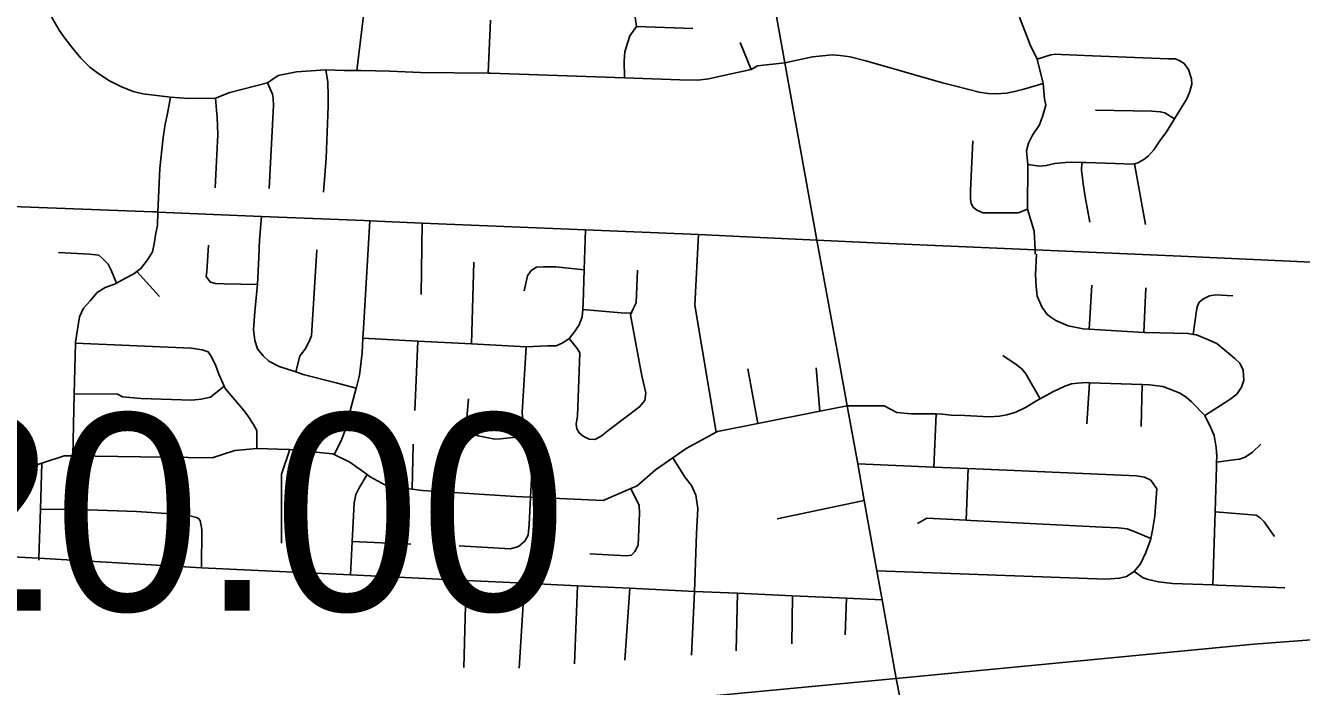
# Model space of a CAD drawing. Extents: x 1729596 to 1934326, y 644115 to 911751.
# Drawn here: x 1805430 to 1812555, y 769191 to 772881 of the extents above; entities that cross this region are included whole.
import ezdxf

# ---------------------------------------------------------------- set-up
doc = ezdxf.new("R2010")
doc.units = 0
for name, color, linetype in [('Default', 7, 'Continuous'), ('GM_X_City_Street', 7, 'Continuous'), ('GM_X_Interstate_Route', 7, 'Continuous')]:
    doc.layers.add(name, color=color, linetype=linetype)

msp = doc.modelspace()

# ---------------------------------------------------------------- linework, layer by layer
at = {"layer": 'GM_X_City_Street'}
for points in [[(1807279.5, 772629.4), (1807316.7, 772935.6), (1807310, 773302.9), (1807318.6, 773465.8), (1807319.4, 773479.6), (1807328.4, 773575.9), (1807356.8, 773602.9), (1807366.1, 773794.5), (1807407.9, 773945.1), (1807445.2, 774061), (1807501.7, 774173.2), (1807564.1, 774285.7), (1807626.1, 774384.3), (1807658.6, 774428.4), (1807697.5, 774481), (1807771.9, 774563.2), (1807846.5, 774646.1), (1807882.5, 774686.1), (1807998.3, 774815.7), (1808057.5, 774877.7), (1808263.7, 775093.8)], [(1808774.8, 772588.2), (1808773.5, 772683.3), (1808777.5, 772734.1), (1808791.1, 772781.4), (1808805.6, 772822.3), (1808842.4, 772874.5), (1808802.1, 773147.7), (1808778.3, 773265.4), (1808679.8, 773665.6), (1808657.6, 773756), (1808632.5, 773847), (1808599, 773921.5), (1808582, 773946.2), (1808551.5, 773990.9), (1808482.2, 774078), (1808407.9, 774152.4), (1808390.9, 774169.3), (1808076.5, 774438), (1808034.2, 774474.1), (1807846.5, 774646.1)], [(1810407.6, 768648.5), (1810291.8, 769235.8), (1810213.2, 769673.6), (1810183.8, 769836.9), (1810113.5, 770228.9), (1810077.7, 770433.1), (1810018.6, 770757.5), (1809966.7, 771046.8), (1809849, 771681.5), (1809670.1, 772673.1), (1809518.9, 773511.2)], [(1805576.1, 772929.1), (1805619.1, 772855.4), (1805649.9, 772810), (1805695.3, 772753.1), (1805740.2, 772698.3), (1805790.2, 772648.2), (1805833.7, 772613.9), (1805900.3, 772571.7), (1805963.6, 772540.2), (1806032, 772511.9), (1806086, 772498.6), (1806240.1, 772480.8), (1806340.3, 772474), (1806491.2, 772475.1), (1806570.4, 772507.6), (1806781.3, 772561.5), (1806841.3, 772601.1), (1806944.2, 772622), (1807107.5, 772632.9), (1807208.8, 772630), (1807279.5, 772629.4), (1807304.1, 772629.2), (1807464.1, 772625.3), (1807635.4, 772618.4), (1808014, 772615.2), (1808026.1, 772615.1), (1808774.8, 772588.2), (1809083.4, 772577), (1809184.1, 772575.6), (1809245.1, 772584), (1809327.6, 772601.1), (1809482.5, 772636.1), (1809517.4, 772656.4), (1809670.1, 772673.1), (1809824.2, 772705.4), (1809881.1, 772712.4), (1809934, 772716.8), (1809979.6, 772712.8), (1810034.8, 772706.2), (1810122, 772682.9), (1810550.1, 772560), (1810624, 772542.5), (1810696.9, 772523), (1810754.4, 772508.5), (1810805.7, 772501.2), (1810850.4, 772500.2), (1810907.2, 772503.3), (1810952.5, 772512), (1811005.1, 772526.1), (1811112.4, 772557.1)], [(1811068.3, 771604.7), (1811067.1, 771628.6), (1811062, 771731.8), (1811025.2, 771854.9), (1811027.3, 772104.8), (1811020.1, 772181.2), (1811030, 772223.6), (1811053.7, 772267.8), (1811091.6, 772326.8), (1811109.8, 772379.3), (1811126.6, 772435.8), (1811119.3, 772471.6), (1811112.4, 772557.1), (1811078.9, 772692.2), (1811039.1, 772772.7), (1810981.1, 772928.2)], [(1808014, 772615.2), (1808026.6, 772909.7)], [(1808842.4, 772874.5), (1809155.6, 772863.7)], [(1809482.5, 772636.1), (1809419.8, 772786.7)], [(1811078.9, 772692.2), (1811155.6, 772717.4), (1811183.1, 772721.5), (1811213.2, 772719.5), (1811387.3, 772711.9), (1811812.2, 772694.7), (1811851.2, 772695), (1811875.8, 772682.7), (1811899.2, 772668.4), (1811924.5, 772635.5)], [(1807093.8, 771950.2), (1807108.6, 772139.7), (1807120.1, 772430.9), (1807120.7, 772486.6), (1807117.8, 772564.9), (1807107.5, 772632.9)], [(1811027.3, 772104.8), (1811092.1, 772095.6), (1811129.3, 772099), (1811177.8, 772110.5), (1811237.7, 772116.3), (1811270.9, 772118), (1811328, 772116.3), (1811351.7, 772115.6), (1811514.1, 772109.8), (1811613.4, 772107.2), (1811622.4, 772109.2), (1811641, 772113.2), (1811674.5, 772133.4), (1811700.1, 772152.3), (1811730.5, 772187.4), (1811764.8, 772236.8), (1811801.1, 772286.3), (1811845.6, 772359.3), (1811914.2, 772472.1), (1811931.3, 772513), (1811941.7, 772553.3), (1811940.6, 772582.7), (1811924.5, 772635.5)], [(1806790.9, 771970.1), (1806815.2, 772434.3), (1806813.8, 772474.4), (1806809.4, 772497.2), (1806781.3, 772561.5)], [(1805695.3, 770477.6), (1805703, 770824.7), (1805709.2, 771106.6), (1805709.3, 771112.3), (1805731.9, 771254.4), (1805754.5, 771303.6), (1805792.2, 771344.2), (1805831.2, 771390.4), (1805875.8, 771417.8), (1805932.7, 771439.4), (1805938.1, 771442.3), (1805989.2, 771469.9), (1806035.6, 771494.2), (1806052.4, 771507.1), (1806074.5, 771523.9), (1806110.8, 771573.3), (1806138.8, 771616.4), (1806149.5, 771661.5), (1806158.1, 771721.6), (1806166.7, 771764.9), (1806170, 771839.5), (1806180.8, 772082.3), (1806191.3, 772187.1), (1806199.6, 772255.9), (1806210.1, 772330.4), (1806223.6, 772389.1), (1806240.1, 772480.8)], [(1806489, 771975.3), (1806503.8, 772272.1), (1806501.1, 772369.9), (1806497.7, 772408.3), (1806491.2, 772475.1)], [(1811405.2, 772408), (1811718.7, 772402), (1811766.3, 772398.9), (1811791.2, 772392.4), (1811845.6, 772359.3)], [(1811025.2, 771854.9), (1810972.3, 771834.9), (1810775.3, 771834.2), (1810742.2, 771849.1), (1810721.9, 771867.1), (1810711.4, 771887.3), (1810707.1, 771911.9), (1810706.2, 771958.9), (1810719.8, 772237.3)], [(1811373.5, 771782.2), (1811347.4, 771923.5), (1811335.4, 771996.6), (1811330.7, 772045.7), (1811326.4, 772070.4), (1811328, 772116.3)], [(1811684.8, 771770.4), (1811622.4, 772109.2)], [(1803739.8, 771931), (1806141.4, 771840.7), (1806162.7, 771839.8)], [(1806162.7, 771839.8), (1806170, 771839.5), (1806748, 771815.4), (1807321.4, 771791.6)], [(1807276.6, 770856.7), (1807164.7, 770885.7), (1806979.9, 770933.3), (1806939.9, 770946.5), (1806847, 770977.3), (1806789.8, 771007.1), (1806756.6, 771036.1), (1806725.8, 771075.2), (1806711.2, 771121.7), (1806703, 771184.1), (1806710, 771282.1), (1806724.1, 771418), (1806725.1, 771435.5), (1806733.3, 771588.1), (1806736.2, 771682.2), (1806748, 771815.4)], [(1807154.4, 770485.6), (1807192.9, 770562.1), (1807214.7, 770621.7), (1807253.1, 770764.8), (1807276.6, 770856.7), (1807278.1, 770862.3), (1807296.1, 770928), (1807309.9, 771053.8), (1807314.8, 771135.9), (1807318.1, 771189.9), (1807353, 771790.3)], [(1807321.4, 771791.6), (1807353, 771790.3), (1807645.6, 771778.1), (1808557.6, 771740.7), (1809187.6, 771714.9), (1809533.1, 771697.4)], [(1807638.8, 771378.5), (1807645.6, 771778.1)], [(1808465.3, 771132.6), (1808496, 771170.2), (1808522.7, 771209.9), (1808539.4, 771253.7), (1808542.2, 771294.4), (1808544.7, 771329.8), (1808550.5, 771516), (1808557.6, 771740.7)], [(1809286.4, 770610.2), (1809167.9, 771319), (1809187.6, 771714.9)], [(1806725.1, 771435.5), (1806539.1, 771438.4), (1806491.1, 771441.1), (1806463.2, 771447.6), (1806453.3, 771459.8), (1806439.7, 771480), (1806442.2, 771508), (1806452.6, 771654.2)], [(1809533.1, 771697.4), (1809849, 771681.5), (1810166.4, 771667.7)], [(1810166.4, 771667.7), (1811067.1, 771628.6), (1811880.6, 771593.4), (1813340.5, 771526)], [(1805615.1, 771613.6), (1805788.1, 771604.2), (1805839.4, 771598.9), (1805860.7, 771580.9), (1805892.7, 771547.5), (1805909.2, 771515.2), (1805938.1, 771442.3)], [(1806939.9, 770946.5), (1806962.7, 771034.7), (1806993.4, 771078.3), (1807012, 771112.1), (1807026.6, 771147.9), (1807056.6, 771628.4)], [(1811149.1, 771257.4), (1811137.3, 771265.5), (1811106.6, 771305.6), (1811079.5, 771369.8), (1811073.1, 771423), (1811070.4, 771488.6), (1811075.9, 771604.3)], [(1806178.8, 771368.6), (1806052.4, 771507.1)], [(1807920.4, 771103), (1807934.1, 771560.1)], [(1808215.6, 771399.2), (1808233, 771483.1), (1808253.5, 771512.9), (1808283.9, 771532.4), (1808321.9, 771533.8), (1808392, 771532.6), (1808550.5, 771516)], [(1808808.1, 771266.1), (1808823.8, 771299.4), (1808840.3, 771333.3), (1808846.6, 771515.5)], [(1811370.2, 771185.9), (1811384.6, 771430.8)], [(1811675.1, 771167.5), (1811684.9, 771416.9)], [(1811950.9, 771156.2), (1811968.4, 771288.9), (1811971.6, 771310.2), (1811984, 771335.7), (1812007.6, 771354.7), (1812040.8, 771371), (1812077.2, 771376.4), (1812172.4, 771371.2)], [(1808544.3, 770588.3), (1808578.1, 770571.7), (1808610.1, 770569.2), (1808644.4, 770588.6), (1808691.1, 770626), (1808859.3, 770751.5), (1808887.9, 770787.1), (1808894.6, 770829.1), (1808872.2, 770925.6), (1808808.1, 771266.1), (1808806, 771277.4), (1808775.9, 771273.9), (1808542.2, 771294.4)], [(1812014.3, 770702.9), (1812154.5, 770792.3), (1812193.5, 770822.9), (1812219.3, 770862.2), (1812233.5, 770901.3), (1812230.1, 770956.2), (1812210.2, 770995.6), (1812183.5, 771020.8), (1812081.5, 771104.7), (1812025.6, 771129.9), (1811968.6, 771153.1), (1811950.9, 771156.2), (1811922.3, 771161.1), (1811683.8, 771167), (1811675.1, 771167.5), (1811370.2, 771185.9), (1811335.2, 771188), (1811251.3, 771203.3), (1811183.1, 771234.2), (1811149.8, 771256.9), (1811149.1, 771257.4)], [(1805709.2, 771106.6), (1806354.6, 771079.7), (1806417.4, 771069.8)], [(1806722.6, 770519.6), (1806721.6, 770620.3), (1806703.9, 770653.5), (1806676.4, 770695.8), (1806650.8, 770729.8), (1806598.6, 770791.2), (1806557, 770841), (1806542.8, 770858.4), (1806539.3, 770866.8), (1806510.5, 770934.8), (1806493.7, 770981.2), (1806468.9, 771031.9), (1806449.5, 771058.4), (1806417.4, 771069.8)], [(1807314.8, 771135.9), (1807620.6, 771119.3), (1807920.4, 771103), (1808226.4, 771086.4), (1808344.6, 771092.5), (1808392.6, 771091.7), (1808430.9, 771109.2), (1808465.3, 771132.6)], [(1807604.1, 770731.8), (1807620.6, 771119.3)], [(1808250.3, 770249.8), (1808250.3, 770250.2), (1808259.3, 770416.5), (1808248.1, 770468.8), (1808233.2, 770533.2), (1808218, 770583.6), (1808215.2, 770600.5), (1808210.8, 770627.8), (1808204.3, 770720), (1808226.4, 771086.4)], [(1808544.3, 770588.3), (1808522.6, 770606.7), (1808509, 770628.9), (1808505.4, 770655.1), (1808512.2, 770701), (1808526.1, 771053.5), (1808510.5, 771077.8), (1808465.3, 771132.6)], [(1811096.6, 770797), (1811016.1, 770935.6), (1810993.6, 770964.4), (1810962, 770988.9), (1810888, 771037.7)], [(1809518.7, 770659), (1809463.4, 770963.2)], [(1809865.3, 770727.3), (1809845.6, 770969.7)], [(1805703, 770824.7), (1805944.8, 770822.6), (1805972.6, 770807.2), (1806073.7, 770798.9), (1806359.7, 770789.4), (1806411.2, 770794.1), (1806463.1, 770806), (1806539.3, 770866.8)], [(1810548.4, 770710.1), (1810548.6, 770710.1), (1810598.1, 770706.2), (1810675.9, 770703.1), (1810810.9, 770696.1), (1810868.6, 770699.1), (1810910.1, 770707.2), (1810959.7, 770721.5), (1811017.1, 770750.9), (1811071.8, 770783.4), (1811096.6, 770797), (1811165.7, 770834.9), (1811234, 770866.5), (1811270, 770880.8), (1811306.3, 770884.2), (1811355.2, 770886.9), (1811370.6, 770886.4), (1811665.4, 770876.8), (1811706.4, 770875.5), (1811779.9, 770865.7), (1811824.7, 770849.1), (1811875, 770827.3), (1811911.6, 770805.3), (1811941.2, 770780), (1811968.7, 770751.8), (1811991.5, 770727.8), (1812014.3, 770702.9)], [(1811356.3, 770656.3), (1811370.6, 770886.4)], [(1811659.5, 770641.2), (1811665.4, 770876.8)], [(1807903.3, 770797.1), (1807890.9, 770649), (1807896.6, 770630.8), (1807916.1, 770602.5), (1807957.9, 770589.8), (1808051.7, 770572.2), (1808081.8, 770573.8), (1808133.9, 770578.9), (1808172, 770582.3), (1808215.2, 770600.5)], [(1805253.5, 770394.9), (1805431.3, 770406.8), (1805521.7, 770436.8), (1805647, 770478.3), (1805695.3, 770477.6), (1806072.3, 770472.3), (1806472.2, 770466.3), (1806599.1, 770508), (1806722.6, 770519.6), (1806726.1, 770519.9), (1806897.5, 770513.9), (1806906, 770513.1), (1807145, 770490.1), (1807154.4, 770485.6), (1807240.4, 770443.7), (1807337.8, 770373.2), (1807355.3, 770360.5), (1807437.6, 770316.3), (1807520.7, 770300.1), (1807589.4, 770291.8), (1807647.7, 770284.7), (1808166.9, 770251.9), (1808250.2, 770247.8), (1808655.7, 770228), (1808809.4, 770295.2), (1808846.1, 770311.3), (1808947.6, 770400.6), (1809044.2, 770467.7), (1809119, 770519.6), (1809286.4, 770610.2), (1809295, 770614.8), (1809518.7, 770659), (1809865.3, 770727.3), (1810018.6, 770757.5)], [(1810018.6, 770757.5), (1810224.1, 770758.2), (1810295.2, 770720), (1810375.2, 770713.3), (1810515.6, 770712.6), (1810548.4, 770710.1)], [(1810502.8, 770414.9), (1810515.6, 770712.6)], [(1812060.3, 769757.6), (1812072.6, 770165.7), (1812080.3, 770419.2), (1812081, 770443.4), (1812082, 770476.7), (1812079.2, 770525.7), (1812066.8, 770592), (1812047.4, 770639.2), (1812014.3, 770702.9)], [(1806859.4, 769990.2), (1806859.4, 770375.6), (1806906, 770513.1)], [(1807589.4, 770291.8), (1807594.9, 770543.5)], [(1812081, 770443.4), (1812161.5, 770454.9), (1812177.1, 770455.8), (1812208.6, 770459.6), (1812240.5, 770470.2), (1812282.2, 770498.7), (1812327.9, 770543.6)], [(1805504.8, 769896.1), (1805505.1, 769907.3), (1805513.7, 770179.9), (1805521.7, 770436.8)], [(1809165.1, 769721.4), (1809176.7, 770043.9), (1809183.8, 770184.2), (1809172.4, 770258.8), (1809148.2, 770311.9), (1809113.8, 770357.3), (1809044.2, 770467.7)], [(1810077.7, 770433.1), (1810502.8, 770414.9), (1810694, 770406.7), (1811634.4, 770366.5), (1811677.8, 770358.8), (1811713.7, 770341.8)], [(1807245.5, 769813), (1807254.4, 769999.7), (1807264.7, 770215.8), (1807275.2, 770261.7), (1807291.7, 770295.6), (1807337.8, 770373.2)], [(1810681.9, 770119.2), (1810694, 770406.7)], [(1808581.1, 769932), (1808786.2, 769920.6), (1808814.6, 769924.4), (1808833.5, 769943.4), (1808851, 769980.1), (1808859.1, 770157.3), (1808856.4, 770200.3), (1808809.4, 770295.2)], [(1811620.8, 769833), (1811655.3, 769874.6), (1811686.1, 769938.3), (1811710.9, 770004.1), (1811713.6, 770016.4), (1811723.7, 770064), (1811736.7, 770142), (1811746.8, 770294.7), (1811713.7, 770341.8)], [(1807851.7, 769976.2), (1808137.6, 769959.6), (1808183.8, 769972.9), (1808218.3, 770002.4), (1808236.9, 770036.1), (1808241.9, 770094.2), (1808250.2, 770247.8), (1808250.3, 770249.8)], [(1809627.9, 770127.3), (1810113.5, 770228.9)], [(1805513.7, 770179.9), (1805779.9, 770176.5), (1806050.4, 770168.2), (1806271.6, 770152.8), (1806348.1, 770143.3), (1806386, 770133.8), (1806396.8, 770129), (1806405.6, 770117.2), (1806415.7, 770067.4), (1806413.6, 769852.7)], [(1812072.6, 770165.7), (1812301, 770146.9), (1812324.4, 770131.7), (1812346.5, 770110.7), (1812403.8, 770028.8)], [(1810411.1, 770101.1), (1810463.4, 770130.5), (1810681.9, 770119.2), (1810707.3, 770117.8), (1810708.3, 770117.8)], [(1810708.3, 770117.8), (1811444.1, 770079.7), (1811532, 770076.5), (1811581.9, 770069.9), (1811629.6, 770051.2), (1811713.6, 770016.4)], [(1804556.9, 769953.5), (1805505.1, 769907.3), (1806413.6, 769852.7), (1807245.5, 769813), (1807890.5, 769782.2)], [(1807254.4, 769999.7), (1807581.4, 769985.4)], [(1810183.8, 769836.9), (1810390.5, 769829.2)], [(1810390.5, 769829.2), (1810390.9, 769829.1), (1810545.4, 769823.4)], [(1810545.4, 769823.4), (1810546.1, 769823.3), (1811462.3, 769789), (1811538.3, 769796), (1811578.4, 769805.5), (1811620.8, 769833)], [(1811620.8, 769833), (1811671.7, 769797.7), (1811699.4, 769788), (1811723.4, 769782.5), (1811756, 769774.5), (1811834.5, 769766.4), (1812060.3, 769757.6), (1812086.8, 769756.5), (1812088, 769756.5)], [(1807877, 769296.3), (1807890.5, 769782.2)], [(1807890.5, 769782.2), (1808216.7, 769766.9), (1808512.9, 769753.1), (1808805, 769739.4), (1809165.1, 769721.4), (1809405.4, 769711.4), (1809713.7, 769696.9), (1810013.8, 769682.9), (1810213.2, 769673.6)], [(1808187.7, 769293.4), (1808216.7, 769766.9)], [(1808495.2, 769316.8), (1808512.9, 769753.1)], [(1808776.6, 769337), (1808805, 769739.4)], [(1809148.4, 769365.8), (1809165.1, 769721.4)], [(1812088, 769756.5), (1812462.7, 769741.7)], [(1809398, 769389.4), (1809405.4, 769711.4)], [(1809710.1, 769428.6), (1809713.7, 769696.9)], [(1810006.6, 769478.4), (1810013.8, 769682.9)]]:
    msp.add_lwpolyline(points, dxfattribs=at)
at = {"layer": 'GM_X_Interstate_Route'}
msp.add_lwpolyline([(1805862.9, 768822.3), (1805933.3, 768828.9), (1806172.8, 768848.9), (1807315.7, 768956.1), (1808818.6, 769096.4), (1810291.8, 769235.8), (1812289.2, 769426.1), (1813153.8, 769492.5), (1814502.8, 769623.6), (1815986.7, 769774.1), (1816496.3, 769800.4), (1816790.5, 769800.4), (1816832.5, 769796.9), (1817433.2, 769793.3), (1817557.1, 769791.1), (1817848.5, 769787.1)], dxfattribs=at)

# ---------------------------------------------------------------- texts
at = {"layer": 'Default'}
msp.add_text('20.00', height=1100, dxfattribs=at).set_placement((1804771.3, 769613.8))

doc.saveas('drawing.dxf')
